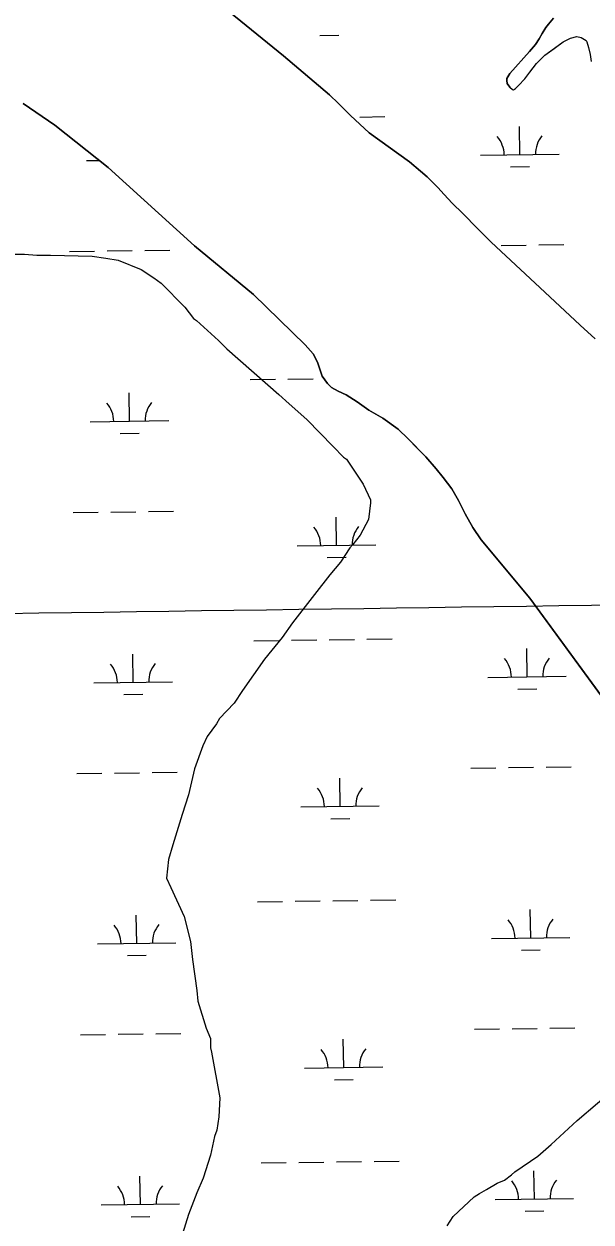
# Model space of a CAD drawing. Extents: x 3767014 to 3805179, y 361544 to 387384.
# Drawn here: x 3793966 to 3794688, y 378625 to 380151 of the extents above; entities that cross this region are included whole.
import ezdxf

# ---------------------------------------------------------------- set-up
doc = ezdxf.new("R2010")
doc.units = 0
for name, color, linetype in [('V-GRID-MAJR', 7, 'Continuous'), ('V-SITE-VEGE', 7, 'Continuous'), ('V-TOPO-SHOR', 7, 'Continuous'), ('V-WETL-SWMP', 7, 'Continuous')]:
    doc.layers.add(name, color=color, linetype=linetype)

msp = doc.modelspace()

# ---------------------------------------------------------------- linework, layer by layer
at = {"layer": 'V-GRID-MAJR'}
msp.add_spline([(3771088.411, 379085.847), (3773738.277, 379121.596), (3779038.002, 379193.674), (3784337.716, 379266.522), (3789637.419, 379340.141), (3794937.112, 379414.531), (3800236.794, 379489.691), (3802886.631, 379527.561)], degree=3, dxfattribs=at)
at = {"layer": 'V-SITE-VEGE'}
for p, q in [((3793938.61, 379858.281), (3793966.485, 379858.298)), ((3793966.485, 379858.298), (3793982.416, 379856.979)), ((3793982.416, 379856.979), (3793999.673, 379856.989)), ((3793999.673, 379856.989), (3794052.771, 379855.691)), ((3794052.771, 379855.691), (3794070.03, 379853.045)), ((3794070.03, 379853.045), (3794085.959, 379850.399)), ((3794085.959, 379850.399), (3794115.17, 379838.469)), ((3794115.17, 379838.469), (3794131.105, 379827.854)), ((3794131.105, 379827.854), (3794140.399, 379821.225)), ((3794140.399, 379821.225), (3794170.949, 379790.712)), ((3794170.949, 379790.712), (3794181.576, 379776.116)), ((3794181.576, 379776.116), (3794185.562, 379773.461)), ((3794185.562, 379773.461), (3794213.451, 379748.257)), ((3794213.451, 379748.257), (3794224.078, 379737.644)), ((3794224.078, 379737.644), (3794290.481, 379679.274)), ((3794290.481, 379679.274), (3794303.762, 379667.334)), ((3794303.762, 379667.334), (3794326.339, 379647.434)), ((3794326.339, 379647.434), (3794359.545, 379612.937)), ((3794359.545, 379612.937), (3794372.827, 379599.672)), ((3794372.827, 379599.672), (3794376.81, 379597.02)), ((3794376.81, 379597.02), (3794398.066, 379565.174)), ((3794398.066, 379565.174), (3794407.37, 379545.265)), ((3794407.37, 379545.265), (3794407.372, 379541.284)), ((3794407.372, 379541.284), (3794404.728, 379520.044)), ((3794404.728, 379520.044), (3794394.122, 379500.125)), ((3794394.122, 379500.125), (3794384.836, 379488.175)), ((3794380.857, 379484.19), (3794368.919, 379465.598)), ((3794384.836, 379488.175), (3794380.857, 379484.19)), ((3794368.919, 379465.598), (3794355.654, 379449.662)), ((3794355.654, 379449.662), (3794335.754, 379424.429)), ((3794335.754, 379424.429), (3794307.901, 379388.573)), ((3794307.901, 379388.573), (3794294.636, 379369.981)), ((3794294.636, 379369.981), (3794272.086, 379342.091)), ((3794272.086, 379342.091), (3794244.231, 379302.253)), ((3794244.231, 379302.253), (3794233.618, 379286.32)), ((3794233.618, 379286.32), (3794215.047, 379266.397)), ((3794211.067, 379259.757), (3794199.13, 379243.822)), ((3794215.047, 379266.397), (3794211.067, 379259.757)), ((3794199.13, 379243.822), (3794193.827, 379231.872)), ((3794193.827, 379231.872), (3794183.225, 379202.661)), ((3794183.225, 379202.661), (3794175.279, 379169.471)), ((3794175.279, 379169.471), (3794167.326, 379144.244)), ((3794167.326, 379144.244), (3794155.403, 379105.744)), ((3794155.403, 379105.744), (3794150.103, 379087.156)), ((3794150.103, 379087.156), (3794147.461, 379063.26)), ((3794147.461, 379063.26), (3794152.777, 379051.316)), ((3794152.777, 379051.316), (3794170.054, 379014.157)), ((3794170.054, 379014.157), (3794178.037, 378982.305)), ((3794178.037, 378982.305), (3794180.704, 378959.74)), ((3794180.704, 378959.74), (3794186.037, 378919.918)), ((3794186.037, 378919.918), (3794187.37, 378906.645)), ((3794187.37, 378906.645), (3794198.009, 378872.134)), ((3794198.009, 378872.134), (3794203.328, 378858.868)), ((3794203.328, 378858.868), (3794203.332, 378846.92)), ((3794203.332, 378846.92), (3794204.665, 378841.609)), ((3794204.665, 378841.609), (3794215.317, 378783.208)), ((3794670.645, 378754.258), (3794738.311, 378812.706)), ((3794215.317, 378783.208), (3794214.002, 378759.314)), ((3794214.002, 378759.314), (3794211.356, 378742.056)), ((3794637.475, 378723.71), (3794670.645, 378754.258)), ((3794208.706, 378734.089), (3794203.41, 378710.193)), ((3794211.356, 378742.056), (3794208.706, 378734.089)), ((3794620.227, 378709.097), (3794637.475, 378723.71)), ((3794203.41, 378710.193), (3794194.135, 378680.984)), ((3794591.035, 378689.168), (3794620.227, 378709.097)), ((3794587.052, 378685.185), (3794591.035, 378689.168)), ((3794194.135, 378680.984), (3794186.178, 378662.395)), ((3794555.203, 378666.585), (3794568.476, 378674.556)), ((3794568.476, 378674.556), (3794577.766, 378678.543)), ((3794577.766, 378678.543), (3794587.052, 378685.185)), ((3794186.178, 378662.395), (3794175.576, 378634.513)), ((3794512.746, 378632.045), (3794539.282, 378657.283)), ((3794539.282, 378657.283), (3794545.917, 378661.268)), ((3794545.917, 378661.268), (3794555.203, 378666.585)), ((3794175.576, 378634.513), (3794161, 378588.044)), ((3794504.79, 378620.091), (3794512.746, 378632.045))]:
    msp.add_line(p, q, dxfattribs=at)
at = {"layer": 'V-TOPO-SHOR'}
for points in [[(3794178.902, 380206.673), (3794296.539, 380110.673), (3794354.974, 380061.263), (3794366.509, 380050.255), (3794381.631, 380034.893), (3794405.724, 380012.619), (3794456.723, 379975.759), (3794470.819, 379963.983), (3794479.534, 379956.559), (3794485.686, 379950.413), (3794493.118, 379942.989), (3794501.064, 379934.283), (3794511.316, 379923.273), (3794524.645, 379909.958), (3794543.357, 379891.012), (3794561.042, 379873.602), (3794635.628, 379803.708), (3794674.329, 379767.61), (3794693.554, 379750.2)], [(3794584.602, 380071.077), (3794581.252, 380075.713), (3794580.733, 380079.578), (3794580.731, 380081.898), (3794584.594, 380088.341), (3794609.831, 380116.186), (3794617.298, 380125.467), (3794622.191, 380132.427), (3794626.054, 380139.388), (3794630.686, 380146.863), (3794634.035, 380151.246), (3794640.474, 380158.723)], [(3794584.602, 380071.077), (3794588.213, 380067.986), (3794589.243, 380067.73), (3794592.077, 380069.277), (3794595.94, 380072.887), (3794603.667, 380081.653), (3794610.362, 380090.16), (3794618.859, 380101.246), (3794629.418, 380111.818), (3794641.266, 380120.327), (3794652.6, 380128.578), (3794661.875, 380133.223), (3794670.118, 380135.546), (3794675.789, 380134.262), (3794681.976, 380130.399), (3794683.006, 380128.855), (3794685.073, 380121.382), (3794686.881, 380112.622), (3794688.176, 380103.603)], [(3793964.797, 380050.036), (3794005.069, 380022.576), (3794073.225, 379968.423), (3794183.208, 379869.007), (3794258.335, 379806.729), (3794324.174, 379742.512), (3794334.244, 379731.293), (3794339.67, 379720.457), (3794345.486, 379702.656), (3794352.457, 379693.368), (3794357.493, 379688.34), (3794366.011, 379683.7), (3794376.079, 379679.061), (3794390.405, 379670.164), (3794405.119, 379659.337), (3794422.931, 379649.283), (3794442.293, 379635.359), (3794455.072, 379622.978), (3794466.691, 379610.985), (3794477.535, 379599.766), (3794490.703, 379584.679), (3794499.999, 379573.458), (3794510.845, 379559.142), (3794519.369, 379544.438), (3794527.895, 379527.413), (3794537.582, 379509.998), (3794548.041, 379494.135), (3794610.403, 379419.852), (3794723.901, 379264.31)]]:
    msp.add_lwpolyline(points, dxfattribs=at)
at = {"layer": 'V-WETL-SWMP'}
for p, q in [((3794342.85, 380136.888), (3794366.848, 380137.221)), ((3794005.069, 380022.576), (3793964.798, 380050.035)), ((3794393.455, 380032.941), (3794425.452, 380033.385)), ((3794073.224, 379968.423), (3794005.069, 380022.576)), ((3794597.456, 379985.028), (3794596.956, 380021.024)), ((3794547.461, 379984.333), (3794647.451, 379985.722)), ((3794045.601, 379977.362), (3794061.693, 379977.586)), ((3794585.672, 379969.431), (3794609.669, 379969.765)), ((3794183.209, 379869.006), (3794073.224, 379968.423)), ((3794023.798, 379861.616), (3794055.795, 379862.061)), ((3794071.794, 379862.283), (3794103.79, 379862.727)), ((3794119.789, 379862.95), (3794151.786, 379863.394)), ((3794258.336, 379806.729), (3794183.209, 379869.006)), ((3794573.654, 379869.254), (3794605.651, 379869.698)), ((3794621.649, 379869.921), (3794653.646, 379870.365)), ((3794324.174, 379742.511), (3794258.336, 379806.729)), ((3794334.244, 379731.292), (3794324.174, 379742.511)), ((3794339.67, 379720.457), (3794334.244, 379731.292)), ((3794345.486, 379702.655), (3794339.67, 379720.457)), ((3794254.089, 379698.298), (3794286.086, 379698.743)), ((3794302.084, 379698.965), (3794334.081, 379699.409)), ((3794352.458, 379693.369), (3794345.486, 379702.655)), ((3794100.217, 379645.414), (3794099.717, 379681.41)), ((3794357.493, 379688.34), (3794352.458, 379693.369)), ((3794366.011, 379683.699), (3794357.493, 379688.34)), ((3794376.078, 379679.06), (3794366.011, 379683.699)), ((3794390.404, 379670.165), (3794376.078, 379679.06)), ((3794405.119, 379659.336), (3794390.404, 379670.165)), ((3794422.93, 379649.282), (3794405.119, 379659.336)), ((3794442.292, 379635.358), (3794422.93, 379649.282)), ((3794050.221, 379644.719), (3794150.212, 379646.108)), ((3794455.072, 379622.978), (3794442.292, 379635.358)), ((3794088.432, 379629.818), (3794112.43, 379630.151)), ((3794477.535, 379599.766), (3794455.072, 379622.978)), ((3794490.704, 379584.678), (3794477.535, 379599.766)), ((3794500, 379573.458), (3794490.704, 379584.678)), ((3794510.846, 379559.142), (3794500, 379573.458)), ((3794519.37, 379544.438), (3794510.846, 379559.142)), ((3794527.895, 379527.412), (3794519.37, 379544.438)), ((3794028.419, 379528.973), (3794060.416, 379529.418)), ((3794076.414, 379529.64), (3794108.411, 379530.085)), ((3794124.41, 379530.307), (3794156.407, 379530.751)), ((3794537.582, 379509.999), (3794527.895, 379527.412)), ((3794363.876, 379487.199), (3794363.376, 379523.195)), ((3794548.041, 379494.134), (3794537.582, 379509.999)), ((3794313.88, 379486.504), (3794413.871, 379487.893)), ((3794610.402, 379419.851), (3794548.041, 379494.134)), ((3794352.091, 379471.603), (3794376.089, 379471.936)), ((3794723.901, 379264.31), (3794610.402, 379419.851)), ((3794258.71, 379365.655), (3794290.707, 379366.1)), ((3794306.705, 379366.322), (3794338.702, 379366.767)), ((3794354.701, 379366.989), (3794386.697, 379367.433)), ((3794402.696, 379367.656), (3794434.693, 379368.1)), ((3794104.838, 379312.771), (3794104.338, 379348.768)), ((3794606.697, 379319.743), (3794606.197, 379355.739)), ((3794054.842, 379312.077), (3794154.833, 379313.466)), ((3794556.702, 379319.048), (3794656.692, 379320.437)), ((3794093.053, 379297.175), (3794117.051, 379297.508)), ((3794594.913, 379304.146), (3794618.91, 379304.48)), ((3794033.04, 379196.331), (3794065.037, 379196.775)), ((3794081.035, 379196.997), (3794113.032, 379197.442)), ((3794129.031, 379197.664), (3794161.028, 379198.109)), ((3794368.497, 379154.556), (3794367.997, 379190.553)), ((3794534.9, 379203.302), (3794566.896, 379203.747)), ((3794582.895, 379203.969), (3794614.892, 379204.413)), ((3794630.89, 379204.635), (3794662.887, 379205.08)), ((3794318.501, 379153.862), (3794418.492, 379155.251)), ((3794356.712, 379138.96), (3794380.71, 379139.293)), ((3794263.331, 379033.013), (3794295.328, 379033.457)), ((3794311.326, 379033.679), (3794343.323, 379034.124)), ((3794359.321, 379034.346), (3794391.318, 379034.79)), ((3794407.317, 379035.013), (3794439.314, 379035.457)), ((3794611.318, 378987.1), (3794610.818, 379023.096)), ((3794109.458, 378980.128), (3794108.958, 379016.125)), ((3794059.463, 378979.434), (3794159.454, 378980.823)), ((3794561.323, 378986.405), (3794661.313, 378987.794)), ((3794097.674, 378964.532), (3794121.672, 378964.865)), ((3794599.533, 378971.503), (3794623.531, 378971.837)), ((3794539.52, 378870.659), (3794571.517, 378871.104)), ((3794587.516, 378871.326), (3794619.513, 378871.77)), ((3794635.511, 378871.993), (3794667.508, 378872.437)), ((3794037.661, 378863.688), (3794069.658, 378864.132)), ((3794085.656, 378864.354), (3794117.653, 378864.799)), ((3794133.652, 378865.021), (3794165.649, 378865.466)), ((3794373.118, 378821.913), (3794372.617, 378857.91)), ((3794323.122, 378821.219), (3794423.113, 378822.608)), ((3794361.333, 378806.317), (3794385.331, 378806.65)), ((3794363.942, 378701.703), (3794395.939, 378702.148)), ((3794411.938, 378702.37), (3794443.935, 378702.814)), ((3794267.952, 378700.37), (3794299.949, 378700.814)), ((3794315.947, 378701.036), (3794347.944, 378701.481)), ((3794615.939, 378654.457), (3794615.439, 378690.453)), ((3794114.079, 378647.485), (3794113.579, 378683.482)), ((3794064.084, 378646.791), (3794164.075, 378648.18)), ((3794565.944, 378653.762), (3794665.934, 378655.151)), ((3794102.295, 378631.889), (3794126.293, 378632.223)), ((3794604.154, 378638.861), (3794628.152, 378639.194))]:
    msp.add_line(p, q, dxfattribs=at)
for points in [[(3794693.553, 379750.201), (3794674.33, 379767.61), (3794635.628, 379803.709), (3794561.042, 379873.603), (3794543.357, 379891.013), (3794524.645, 379909.959), (3794511.317, 379923.273), (3794501.064, 379934.283), (3794493.118, 379942.988), (3794479.533, 379956.558), (3794470.819, 379963.982), (3794456.723, 379975.758), (3794405.724, 380012.619), (3794381.631, 380034.892), (3794366.508, 380050.254), (3794354.974, 380061.263), (3794296.539, 380110.672), (3794178.902, 380206.672)], [(3794640.473, 380158.722), (3794634.035, 380151.245), (3794630.687, 380146.863), (3794626.053, 380139.387), (3794622.191, 380132.427), (3794617.299, 380125.467), (3794609.831, 380116.186), (3794584.594, 380088.342), (3794580.732, 380081.898), (3794580.733, 380079.578), (3794581.251, 380075.713), (3794584.603, 380071.077)], [(3794584.603, 380071.077), (3794588.212, 380067.987), (3794589.243, 380067.73), (3794592.077, 380069.277), (3794595.94, 380072.887), (3794603.666, 380081.653), (3794610.361, 380090.16), (3794618.859, 380101.246), (3794629.418, 380111.817), (3794652.6, 380128.579), (3794661.875, 380133.223), (3794670.119, 380135.546), (3794675.789, 380134.261), (3794681.976, 380130.399), (3794683.007, 380128.854), (3794685.073, 380121.382), (3794686.882, 380112.622), (3794688.175, 380103.603)]]:
    msp.add_lwpolyline(points, dxfattribs=at)
for centre, start, end in [((3794542.212, 379984.735), 0.024037, 41.567696), ((3794652.687, 379986.27), 140.024034, 181.567693), ((3794044.972, 379645.121), 0.024037, 41.567696), ((3794155.448, 379646.656), 140.024034, 181.567693), ((3794419.107, 379488.441), 140.024034, 181.567693), ((3794308.631, 379486.906), 0.024037, 41.567696), ((3794661.928, 379320.985), 140.024034, 181.567693), ((3794049.593, 379312.479), 0.024037, 41.567696), ((3794160.069, 379314.013), 140.024034, 181.567693), ((3794551.453, 379319.45), 0.024037, 41.567696), ((3794313.252, 379154.263), 0.024037, 41.567696), ((3794423.728, 379155.798), 140.024034, 181.567693), ((3794556.074, 378986.807), 0.024037, 41.567696), ((3794666.549, 378988.342), 140.024034, 181.567693), ((3794054.214, 378979.836), 0.024037, 41.567696), ((3794164.689, 378981.37), 140.024034, 181.567693), ((3794317.873, 378821.621), 0.024037, 41.567696), ((3794428.349, 378823.155), 140.024034, 181.567693), ((3794169.31, 378648.727), 140.024034, 181.567693), ((3794560.695, 378654.164), 0.024037, 41.567696), ((3794671.17, 378655.699), 140.024034, 181.567693), ((3794058.835, 378647.193), 0.024037, 41.567696)]:
    msp.add_arc(centre, 35.246, start, end, dxfattribs=at)

doc.saveas('drawing.dxf')
